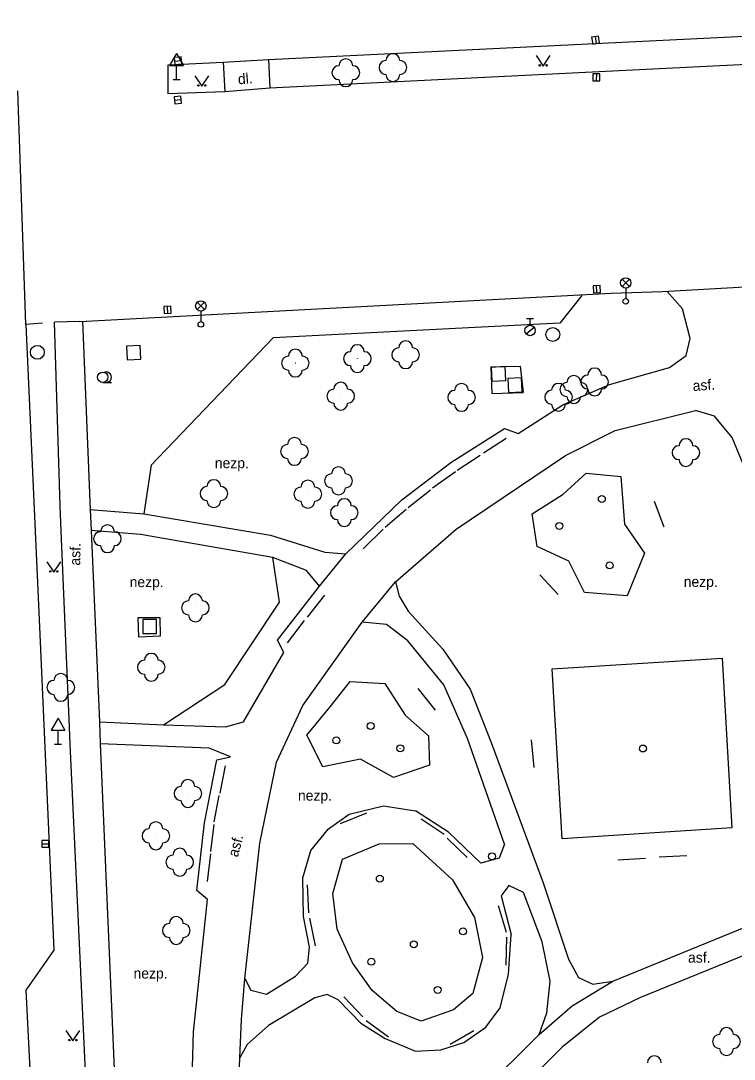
# Model space of a CAD drawing. Extents: x -737812 to -729375, y -1123000 to -1115500.
# Drawn here: x -736374.5 to -736323.1, y -1118592.6 to -1118517.8 of the extents above; entities that cross this region are included whole.
import ezdxf

# ---------------------------------------------------------------- set-up
doc = ezdxf.new("R2010")
doc.units = 0
for name, color, linetype in [('Doplněk polohopisu', 7, 'Continuous'), ('Doplňkové značky', 7, 'Continuous'), ('Hranice - ploty_ zdi', 7, 'Continuous'), ('Komunikace', 7, 'Continuous'), ('Pomocné popisy', 7, 'Continuous'), ('Povr_ zn_ inž_ sítí - el_', 7, 'Continuous'), ('Povr_ zn_ inž_ sítí - kan_', 7, 'Continuous'), ('Povr_ zn_ inž_ sítí - ner_', 7, 'Continuous'), ('Povr_ zn_ inž_ sítí - tep_', 7, 'Continuous'), ('Povr_ zn_ inž_ sítí - vod_', 7, 'Continuous'), ('Zeleň', 7, 'Continuous'), ('Značky druhů pozemků', 7, 'Continuous')]:
    doc.layers.add(name, color=color, linetype=linetype)

msp = doc.modelspace()

# ---------------------------------------------------------------- linework, layer by layer
at = {"layer": 'Doplněk polohopisu'}
for points in [[(-736359.92, -1118520.83), (-736359.78, -1118522.95)], [(-736356.65, -1118520.64), (-736356.55, -1118522.7)], [(-736358.45, -1118568.33), (-736355.53, -1118563.35), (-736355.99, -1118562.45), (-736352.97, -1118558.58), (-736351.06, -1118556.25), (-736347.04, -1118552.35), (-736343.5, -1118549.67), (-736339.63, -1118547.2), (-736338.66, -1118547.56), (-736335.44, -1118545.5), (-736332.08, -1118544.03), (-736327.74, -1118542.82), (-736326.54, -1118541.95), (-736326.26, -1118540.73), (-736326.81, -1118538.58), (-736327.91, -1118537.33)], [(-736369.73, -1118595.59), (-736370.93, -1118569.96), (-736371.02, -1118568.15), (-736371.59, -1118554.61), (-736371.65, -1118552.78), (-736372.06, -1118539.56)], [(-736370.06, -1118539.49), (-736369.49, -1118553.05)], [(-736340.62, -1118542.78), (-736338.5, -1118542.71)], [(-736340.62, -1118542.78), (-736340.56, -1118544.7)], [(-736338.5, -1118542.71), (-736338.29, -1118544.62)], [(-736340.56, -1118544.7), (-736338.29, -1118544.62)], [(-736318.79, -1118545.12), (-736319.69, -1118545.61), (-736320.39, -1118546.92), (-736320.6, -1118548.4), (-736320.26, -1118550.36), (-736318.12, -1118554.88), (-736315.29, -1118558.98), (-736312.53, -1118562.82), (-736310.63, -1118567.84), (-736310.13, -1118571.68), (-736310.97, -1118576.09), (-736311.8, -1118577.76), (-736314.09, -1118580.57), (-736317.59, -1118582.95), (-736321.45, -1118584.78), (-736329.83, -1118588.21), (-736332.8, -1118589.62), (-736335.48, -1118591.78), (-736339.12, -1118595.4), (-736342.29, -1118598.71), (-736343.39, -1118600.34), (-736343.43, -1118602.3), (-736342.08, -1118603.48)], [(-736358.34, -1118586.82), (-736357.26, -1118577.07), (-736356.07, -1118571.25), (-736354.17, -1118567.16), (-736349.9, -1118561.15), (-736347.49, -1118558.26), (-736343.11, -1118554.46), (-736335.24, -1118549.16), (-736331.67, -1118547.35), (-736325.87, -1118545.92)], [(-736349.11, -1118600.72), (-736347.65, -1118600.6), (-736345.51, -1118599.2), (-736337.13, -1118590.86), (-736334.77, -1118588.81), (-736331.83, -1118587.01), (-736322.24, -1118583.11), (-736316.49, -1118580.1), (-736313.94, -1118577.72), (-736312.71, -1118575.42), (-736312, -1118572.22), (-736312.37, -1118568.42), (-736313.56, -1118564.85), (-736315.34, -1118561.86), (-736318.49, -1118557.79), (-736320.96, -1118553.43), (-736322.26, -1118550.19), (-736323.24, -1118547.87), (-736324.5, -1118546.33), (-736325.87, -1118545.92)], [(-736330.8, -1118559.26), (-736333.87, -1118559.03), (-736335.01, -1118556.77), (-736337.29, -1118555.72), (-736337.64, -1118553.35), (-736335.4, -1118551.93), (-736333.76, -1118550.42), (-736331.26, -1118550.66), (-736331, -1118554.09), (-736329.55, -1118556.18), (-736330.8, -1118559.26)], [(-736369.49, -1118553.05), (-736369.42, -1118554.56), (-736368.83, -1118568.33), (-736368.77, -1118569.93), (-736367.64, -1118596.12), (-736367.02, -1118597.17), (-736365.85, -1118597.58), (-736364.16, -1118597.48), (-736362.86, -1118596.85), (-736362.2, -1118595.76), (-736362.05, -1118590.67), (-736361.03, -1118581.13)], [(-736369.49, -1118553.05), (-736365.62, -1118553.36), (-736356.49, -1118554.9), (-736352.58, -1118556.13), (-736351.06, -1118556.25)], [(-736352.97, -1118558.58), (-736353.9, -1118557.43), (-736356.34, -1118556.5), (-736365.87, -1118554.84), (-736369.42, -1118554.56)], [(-736347.49, -1118558.26), (-736347.22, -1118559.29), (-736346.57, -1118560.36), (-736344.07, -1118563.11), (-736342.11, -1118565.98), (-736340.6, -1118569.83), (-736336.86, -1118579.95), (-736335.02, -1118585.43), (-736334.31, -1118586.76), (-736333.28, -1118587.24), (-736331.83, -1118587.01)], [(-736364.48, -1118560.82), (-736364.44, -1118562.17), (-736365.98, -1118562.23), (-736366.04, -1118560.83), (-736364.48, -1118560.82)], [(-736339.64, -1118577.16), (-736342.3, -1118569.53), (-736344, -1118565.68), (-736346.61, -1118562.5), (-736348.14, -1118561.33), (-736349.9, -1118561.15)], [(-736323.25, -1118575.98), (-736335.48, -1118576.76), (-736336.21, -1118564.53), (-736323.96, -1118563.75), (-736323.25, -1118575.98)], [(-736347.63, -1118572.35), (-736350.02, -1118571.02), (-736352.73, -1118571.58), (-736353.89, -1118569.29), (-736352.2, -1118567.25), (-736350.75, -1118565.43), (-736348.27, -1118565.57), (-736346.79, -1118567.85), (-736345.11, -1118569.34), (-736345.03, -1118571.46), (-736347.63, -1118572.35)], [(-736368.83, -1118568.33), (-736364.21, -1118568.55), (-736359.74, -1118568.69), (-736358.45, -1118568.33)], [(-736359.38, -1118570.87), (-736360.93, -1118570.23), (-736368.77, -1118569.93)], [(-736361.03, -1118581.13), (-736361.8, -1118580.5), (-736361.25, -1118575.62), (-736360.36, -1118571.09), (-736359.38, -1118570.87)], [(-736354.13, -1118582.36), (-736354.17, -1118579.57), (-736353.59, -1118577.6), (-736352.32, -1118576.04), (-736350.83, -1118574.99), (-736348.35, -1118574.4), (-736346.06, -1118574.76)], [(-736341.33, -1118578.52), (-736343.67, -1118576.29), (-736346.06, -1118574.76)], [(-736351.7, -1118583.28), (-736352.01, -1118580.71), (-736351.32, -1118578.23), (-736348.67, -1118577.13), (-736346.24, -1118577.1), (-736343.38, -1118579.72), (-736341.79, -1118582.44), (-736341.23, -1118585.32), (-736341.93, -1118587.91), (-736343.31, -1118589.08), (-736345.65, -1118589.9), (-736347.39, -1118589.2), (-736349.18, -1118587.69), (-736350.58, -1118585.7), (-736351.7, -1118583.28)], [(-736339.64, -1118577.16), (-736340.03, -1118578.17), (-736341.33, -1118578.52)], [(-736338.26, -1118580.63), (-736339.32, -1118580.14), (-736339.88, -1118580.88), (-736339.16, -1118583.67)], [(-736337.13, -1118590.86), (-736336.59, -1118589.3), (-736336.35, -1118587.01), (-736336.92, -1118584.2), (-736338.26, -1118580.63)], [(-736353.68, -1118584.57), (-736354.13, -1118582.36)], [(-736351.62, -1118588.36), (-736349.98, -1118590.05), (-736348.24, -1118591.16), (-736346.05, -1118592.07), (-736344.23, -1118591.96), (-736342.57, -1118591.45), (-736340.97, -1118590.33), (-736339.96, -1118588.94), (-736339.34, -1118586.51), (-736339.16, -1118583.67)], [(-736358.34, -1118586.82), (-736357.92, -1118587.68), (-736356.79, -1118587.97), (-736354.69, -1118586.65), (-736353.8, -1118585.72), (-736353.68, -1118584.57)], [(-736349.11, -1118600.72), (-736357.24, -1118597.43), (-736358.32, -1118596.46), (-736358.78, -1118594.43), (-736358.71, -1118592.55), (-736358.58, -1118589.78), (-736358.34, -1118586.82)], [(-736351.62, -1118588.36), (-736352.42, -1118587.99), (-736353.31, -1118588.23), (-736356.64, -1118590.22), (-736358.18, -1118591.59), (-736358.71, -1118592.55)]]:
    msp.add_lwpolyline(points, dxfattribs=at)
at = {"layer": 'Doplňkové značky'}
for p, q in [((-736363.27, -1118520.204), (-736363.77, -1118521.07)), ((-736363.27, -1118520.204), (-736362.77, -1118521.07)), ((-736363.77, -1118521.07), (-736362.77, -1118521.07)), ((-736363.27, -1118522.07), (-736363.27, -1118521.07)), ((-736363.52, -1118522.07), (-736363.02, -1118522.07)), ((-736371.81, -1118568.074), (-736372.31, -1118568.94)), ((-736371.81, -1118568.074), (-736371.31, -1118568.94)), ((-736372.31, -1118568.94), (-736371.31, -1118568.94)), ((-736371.81, -1118569.94), (-736371.81, -1118568.94)), ((-736372.06, -1118569.94), (-736371.56, -1118569.94))]:
    msp.add_line(p, q, dxfattribs=at)
for centre, radius in [((-736332.62, -1118552.29), 0.25), ((-736332.62, -1118552.29), 0.0005), ((-736335.691, -1118554.23), 0.25), ((-736335.691, -1118554.23), 0.0005), ((-736332.061, -1118557.07), 0.25), ((-736332.061, -1118557.07), 0.0005), ((-736349.28, -1118568.64), 0.25), ((-736349.28, -1118568.64), 0.0005), ((-736351.75, -1118569.68), 0.25), ((-736351.75, -1118569.68), 0.0005), ((-736347.15, -1118570.25), 0.25), ((-736347.15, -1118570.25), 0.0005), ((-736329.66, -1118570.26), 0.25), ((-736329.66, -1118570.26), 0.0005), ((-736340.541, -1118578.03), 0.25), ((-736340.541, -1118578.03), 0.0005), ((-736348.62, -1118579.63), 0.25), ((-736348.62, -1118579.63), 0.0005), ((-736342.62, -1118583.44), 0.25), ((-736342.62, -1118583.44), 0.0005), ((-736346.171, -1118584.37), 0.25), ((-736346.171, -1118584.37), 0.0005), ((-736349.231, -1118585.62), 0.25), ((-736349.231, -1118585.62), 0.0005), ((-736344.461, -1118587.65), 0.25), ((-736344.461, -1118587.65), 0.0005)]:
    msp.add_circle(centre, radius, dxfattribs=at)
at = {"layer": 'Hranice - ploty_ zdi'}
for points in [[(-736374.12, -1118539.73), (-736374.71, -1118522.89)], [(-736339.52, -1118547.94), (-736341.16, -1118548.99)], [(-736343.04, -1118550.22), (-736341.38, -1118549.12)], [(-736343.16, -1118550.33), (-736344.82, -1118551.52)], [(-736346.58, -1118552.9), (-736344.98, -1118551.64)], [(-736348.23, -1118554.32), (-736346.73, -1118553.03)], [(-736328.84, -1118552.44), (-736328.16, -1118554.3)], [(-736349.81, -1118555.88), (-736348.38, -1118554.47)], [(-736337.1, -1118557.74), (-736335.77, -1118559.17)], [(-736352.62, -1118559.21), (-736353.85, -1118560.79)], [(-736355.28, -1118562.64), (-736354.06, -1118561.05)], [(-736345.88, -1118565.95), (-736344.63, -1118567.51)], [(-736337.51, -1118571.62), (-736337.69, -1118569.64)], [(-736359.76, -1118571.52), (-736360.15, -1118573.48)], [(-736360.56, -1118575.54), (-736360.2, -1118573.65)], [(-736349.59, -1118574.92), (-736351.47, -1118575.68)], [(-736345.64, -1118575.33), (-736343.98, -1118576.44)], [(-736360.79, -1118577.68), (-736360.56, -1118575.73)], [(-736342.32, -1118578.12), (-736343.77, -1118576.71)], [(-736361.05, -1118579.85), (-736360.81, -1118577.86)], [(-736331.47, -1118578.29), (-736329.47, -1118578.17)], [(-736326.5, -1118577.99), (-736328.48, -1118578.1)], [(-736353.86, -1118580.09), (-736353.75, -1118582.1)], [(-736340.09, -1118581.58), (-736339.52, -1118583.49)], [(-736353.25, -1118584.47), (-736353.66, -1118582.49)], [(-736339.52, -1118585.87), (-736339.47, -1118583.86)], [(-736351.22, -1118588.15), (-736349.84, -1118589.6)], [(-736347.99, -1118591.06), (-736349.61, -1118589.88)], [(-736343.56, -1118591.56), (-736341.84, -1118590.58)]]:
    msp.add_lwpolyline(points, dxfattribs=at)
at = {"layer": 'Komunikace'}
for p, q in [((-736328.26, -1118537.35), (-736322.31, -1118537)), ((-736372.92, -1118539.62), (-736374.12, -1118539.73)), ((-736370.24, -1118539.5), (-736372.06, -1118539.56)), ((-736374.12, -1118539.73), (-736373.12, -1118562.04)), ((-736373.12, -1118562.04), (-736372.12, -1118584.8)), ((-736372.12, -1118584.8), (-736374.13, -1118587.67)), ((-736374.13, -1118587.67), (-736373.64, -1118597.62))]:
    msp.add_line(p, q, dxfattribs=at)
for points in [[(-736356.65, -1118520.64), (-736299.79, -1118517.84)], [(-736300.86, -1118519.93), (-736356.55, -1118522.7)], [(-736363.88, -1118521.01), (-736359.92, -1118520.83)], [(-736363.87, -1118523.11), (-736363.88, -1118521.01)], [(-736359.92, -1118520.83), (-736356.65, -1118520.64)], [(-736359.78, -1118522.95), (-736363.87, -1118523.11)], [(-736356.55, -1118522.7), (-736359.78, -1118522.95)], [(-736370.24, -1118539.5), (-736331.96, -1118537.47)], [(-736331.96, -1118537.47), (-736328.26, -1118537.35)]]:
    msp.add_lwpolyline(points, dxfattribs=at)
at = {"layer": 'Povr_ zn_ inž_ sítí - el_'}
for p, q in [((-736331.164, -1118536.988), (-736330.636, -1118536.46)), ((-736330.628, -1118536.985), (-736331.156, -1118536.456)), ((-736330.9, -1118537.1), (-736330.9, -1118537.85)), ((-736361.784, -1118538.648), (-736361.256, -1118538.12)), ((-736361.248, -1118538.645), (-736361.776, -1118538.116)), ((-736361.52, -1118538.76), (-736361.52, -1118539.51))]:
    msp.add_line(p, q, dxfattribs=at)
for centre, radius in [((-736330.9, -1118536.725), 0.375), ((-736361.52, -1118538.385), 0.375), ((-736330.9, -1118538.05), 0.2), ((-736361.52, -1118539.71), 0.2)]:
    msp.add_circle(centre, radius, dxfattribs=at)
at = {"layer": 'Povr_ zn_ inž_ sítí - kan_'}
for p, q in [((-736333.107, -1118518.983), (-736333.033, -1118519.477)), ((-736363.419, -1118520.743), (-736362.922, -1118520.698)), ((-736333.016, -1118521.67), (-736333.024, -1118522.17)), ((-736363.429, -1118523.563), (-736362.932, -1118523.518)), ((-736332.978, -1118537.42), (-736333.002, -1118536.92)), ((-736363.906, -1118538.92), (-736363.934, -1118538.42)), ((-736372.98, -1118577.13), (-736372.48, -1118577.13))]:
    msp.add_line(p, q, dxfattribs=at)
for points in [[(-736333.355, -1118519.02), (-736333.281, -1118519.515), (-736332.785, -1118519.441), (-736332.859, -1118518.946)], [(-736363.396, -1118520.994), (-736362.898, -1118520.947), (-736362.945, -1118520.448), (-736363.443, -1118520.495)], [(-736333.267, -1118521.666), (-736333.275, -1118522.167), (-736332.773, -1118522.174), (-736332.766, -1118521.674)], [(-736363.406, -1118523.814), (-736362.908, -1118523.767), (-736362.955, -1118523.268), (-736363.453, -1118523.315)], [(-736332.727, -1118537.408), (-736332.751, -1118536.908), (-736333.252, -1118536.932), (-736333.228, -1118537.432)], [(-736363.656, -1118538.906), (-736363.683, -1118538.406), (-736364.184, -1118538.433), (-736364.157, -1118538.933)], [(-736372.98, -1118577.381), (-736372.48, -1118577.381), (-736372.48, -1118576.88), (-736372.98, -1118576.88)]]:
    msp.add_lwpolyline(points, close=True, dxfattribs=at)
for centre in [(-736336.16, -1118540.44), (-736373.3, -1118541.72)]:
    msp.add_circle(centre, 0.5, dxfattribs=at)
at = {"layer": 'Povr_ zn_ inž_ sítí - ner_'}
for p, q in [((-736364.71, -1118560.97), (-736365.71, -1118560.97)), ((-736365.71, -1118560.97), (-736365.71, -1118561.97)), ((-736364.71, -1118561.97), (-736364.71, -1118560.97)), ((-736365.71, -1118561.97), (-736364.71, -1118561.97))]:
    msp.add_line(p, q, dxfattribs=at)
at = {"layer": 'Povr_ zn_ inž_ sítí - tep_'}
for p, q in [((-736339.596, -1118542.755), (-736340.595, -1118542.806)), ((-736340.595, -1118542.806), (-736340.544, -1118543.805)), ((-736339.545, -1118543.754), (-736339.596, -1118542.755)), ((-736340.544, -1118543.805), (-736339.545, -1118543.754)), ((-736338.406, -1118543.565), (-736339.405, -1118543.616)), ((-736339.405, -1118543.616), (-736339.354, -1118544.615)), ((-736338.355, -1118544.564), (-736338.406, -1118543.565)), ((-736339.354, -1118544.615), (-736338.355, -1118544.564))]:
    msp.add_line(p, q, dxfattribs=at)
at = {"layer": 'Povr_ zn_ inž_ sítí - vod_'}
for p, q in [((-736338.04, -1118539.275), (-736337.54, -1118539.275)), ((-736337.79, -1118539.775), (-736337.79, -1118539.275)), ((-736338.084, -1118540.381), (-736337.494, -1118539.918)), ((-736365.886, -1118541.225), (-736366.885, -1118541.276)), ((-736366.885, -1118541.276), (-736366.834, -1118542.275)), ((-736365.835, -1118542.224), (-736365.886, -1118541.225)), ((-736366.834, -1118542.275), (-736365.835, -1118542.224))]:
    msp.add_line(p, q, dxfattribs=at)
msp.add_circle((-736337.79, -1118540.15), 0.375, dxfattribs=at)
at = {"layer": 'Zeleň'}
for points in [[(-736334.07, -1118537.64), (-736335.65, -1118539.63), (-736356.3, -1118540.69), (-736365.1, -1118549.84), (-736365.62, -1118553.36)], [(-736364.21, -1118568.55), (-736359.8, -1118565.66), (-736355.85, -1118559.71), (-736356.34, -1118556.5)]]:
    msp.add_lwpolyline(points, dxfattribs=at)
for centre in [(-736351.07, -1118521.58), (-736347.68, -1118521.21), (-736346.76, -1118541.9), (-736354.71, -1118542.5), (-736350.24, -1118542.18), (-736333.14, -1118543.86), (-736351.44, -1118544.88), (-736334.64, -1118544.4), (-736342.73, -1118544.97), (-736335.74, -1118544.96), (-736354.77, -1118548.86), (-736326.56, -1118548.95), (-736351.6, -1118550.98), (-736360.58, -1118551.9), (-736353.81, -1118551.94), (-736351.18, -1118553.27), (-736368.25, -1118555.15), (-736361.91, -1118560.13), (-736365.09, -1118564.41), (-736371.61, -1118565.86), (-736362.45, -1118573.5), (-736364.76, -1118576.55), (-736363.04, -1118578.45), (-736363.29, -1118583.37), (-736323.64, -1118591.37)]:
    msp.add_circle(centre, 0.0005, dxfattribs=at)
for centre, start, end in [((-736347.68, -1118520.71), 360, 179.99999), ((-736351.07, -1118521.08), 360, 179.99999), ((-736348.18, -1118521.21), 89.99999, 269.99999), ((-736347.18, -1118521.21), 270, 89.99999), ((-736351.57, -1118521.58), 89.99999, 269.99999), ((-736350.57, -1118521.58), 270, 89.99999), ((-736347.68, -1118521.71), 179.99999, 359.99999), ((-736351.07, -1118522.08), 179.99999, 359.99999), ((-736350.24, -1118541.68), 0, 179.99999), ((-736346.76, -1118541.4), 0, 179.99999), ((-736354.71, -1118542), 0, 179.99999), ((-736350.74, -1118542.18), 89.99999, 269.99999), ((-736349.74, -1118542.18), 270, 89.99999), ((-736347.26, -1118541.9), 89.99999, 269.99999), ((-736346.26, -1118541.9), 270, 89.99999), ((-736355.21, -1118542.5), 89.99999, 269.99999), ((-736354.21, -1118542.5), 270, 89.99999), ((-736350.24, -1118542.68), 179.99999, 359.99999), ((-736346.76, -1118542.4), 179.99999, 359.99999), ((-736354.71, -1118543), 179.99999, 359.99999), ((-736334.64, -1118543.9), 0, 179.99999), ((-736333.64, -1118543.86), 89.99999, 269.99999), ((-736333.14, -1118543.36), 0, 179.99999), ((-736332.64, -1118543.86), 270, 89.99999), ((-736351.44, -1118544.38), 0, 179.99999), ((-736342.73, -1118544.47), 0, 179.99999), ((-736335.74, -1118544.46), 0, 179.99999), ((-736335.14, -1118544.4), 89.99999, 269.99999), ((-736334.14, -1118544.4), 270, 89.99999), ((-736351.94, -1118544.88), 89.99999, 269.99999), ((-736350.94, -1118544.88), 270, 89.99999), ((-736343.23, -1118544.97), 89.99999, 269.99999), ((-736342.23, -1118544.97), 270, 89.99999), ((-736336.24, -1118544.96), 89.99999, 269.99999), ((-736335.24, -1118544.96), 270, 89.99999), ((-736334.64, -1118544.9), 179.99999, 359.99999), ((-736333.14, -1118544.36), 179.99999, 359.99999), ((-736351.44, -1118545.38), 179.99999, 359.99999), ((-736342.73, -1118545.47), 179.99999, 359.99999), ((-736335.74, -1118545.46), 179.99999, 359.99999), ((-736354.77, -1118548.36), 0, 179.99999), ((-736355.27, -1118548.86), 89.99999, 269.99999), ((-736354.27, -1118548.86), 270, 89.99999), ((-736327.06, -1118548.95), 89.99999, 269.99999), ((-736326.56, -1118548.45), 0, 179.99999), ((-736326.06, -1118548.95), 270, 89.99999), ((-736354.77, -1118549.36), 179.99999, 359.99999), ((-736351.6, -1118550.48), 0, 179.99999), ((-736326.56, -1118549.45), 179.99999, 359.99999), ((-736360.58, -1118551.4), 0, 179.99999), ((-736352.1, -1118550.98), 89.99999, 269.99999), ((-736351.1, -1118550.98), 270, 89.99999), ((-736361.08, -1118551.9), 89.99999, 269.99999), ((-736360.08, -1118551.9), 270, 89.99999), ((-736354.31, -1118551.94), 89.99999, 269.99999), ((-736353.81, -1118551.44), 0, 179.99999), ((-736353.31, -1118551.94), 270, 89.99999), ((-736351.6, -1118551.48), 179.99999, 359.99999), ((-736360.58, -1118552.4), 179.99999, 359.99999), ((-736351.18, -1118552.77), 0, 179.99999), ((-736353.81, -1118552.44), 179.99999, 359.99999), ((-736351.68, -1118553.27), 89.99999, 269.99999), ((-736350.68, -1118553.27), 270, 89.99999), ((-736351.18, -1118553.77), 179.99999, 359.99999), ((-736368.75, -1118555.15), 89.99999, 269.99999), ((-736368.25, -1118554.65), 0, 179.99999), ((-736367.75, -1118555.15), 270, 89.99999), ((-736368.25, -1118555.65), 179.99999, 359.99999), ((-736361.91, -1118559.63), 0, 179.99999), ((-736362.41, -1118560.13), 89.99999, 269.99999), ((-736361.41, -1118560.13), 270, 89.99999), ((-736361.91, -1118560.63), 179.99999, 359.99999), ((-736365.09, -1118563.91), 0, 179.99999), ((-736365.59, -1118564.41), 89.99999, 269.99999), ((-736364.59, -1118564.41), 270, 89.99999), ((-736371.61, -1118565.36), 360, 179.99999), ((-736365.09, -1118564.91), 179.99999, 359.99999), ((-736372.11, -1118565.86), 89.99999, 269.99999), ((-736371.11, -1118565.86), 270, 89.99999), ((-736371.61, -1118566.36), 179.99999, 359.99999), ((-736362.45, -1118573), 0, 179.99999), ((-736362.95, -1118573.5), 89.99999, 269.99999), ((-736361.95, -1118573.5), 270, 89.99999), ((-736362.45, -1118574), 179.99999, 359.99999), ((-736364.76, -1118576.05), 0, 179.99999), ((-736365.26, -1118576.55), 89.99999, 269.99999), ((-736364.26, -1118576.55), 270, 89.99999), ((-736364.76, -1118577.05), 179.99999, 359.99999), ((-736363.04, -1118577.95), 0, 179.99999), ((-736363.54, -1118578.45), 89.99999, 269.99999), ((-736362.54, -1118578.45), 270, 89.99999), ((-736363.04, -1118578.95), 179.99999, 359.99999), ((-736363.79, -1118583.37), 89.99999, 269.99999), ((-736363.29, -1118582.87), 0, 179.99999), ((-736362.79, -1118583.37), 270, 89.99999), ((-736363.29, -1118583.87), 179.99999, 359.99999), ((-736323.64, -1118590.87), 0, 179.99999), ((-736324.14, -1118591.37), 89.99999, 269.99999), ((-736323.14, -1118591.37), 270, 89.99999), ((-736323.64, -1118591.87), 179.99999, 359.99999), ((-736328.84, -1118592.9), 0, 179.99999)]:
    msp.add_arc(centre, 0.5, start, end, dxfattribs=at)
at = {"layer": 'Značky druhů pozemků'}
msp.add_line((-736368.59, -1118543.895), (-736367.965, -1118543.895), dxfattribs=at)
for points in [[(-736337.35, -1118520.35), (-736336.85, -1118521.1), (-736336.35, -1118520.35)], [(-736361.95, -1118521.8), (-736361.45, -1118522.55), (-736360.95, -1118521.8)], [(-736372.62, -1118556.81), (-736372.12, -1118557.56), (-736371.62, -1118556.81)], [(-736371.24, -1118590.57), (-736370.74, -1118591.32), (-736370.24, -1118590.57)]]:
    msp.add_lwpolyline(points, dxfattribs=at)
for centre, radius in [((-736337.1, -1118521.05), 0.05), ((-736336.6, -1118521.05), 0.05), ((-736361.7, -1118522.5), 0.05), ((-736361.2, -1118522.5), 0.05), ((-736368.589, -1118543.519), 0.375), ((-736372.37, -1118557.51), 0.05), ((-736371.87, -1118557.51), 0.05), ((-736370.99, -1118591.27), 0.05), ((-736370.49, -1118591.27), 0.05)]:
    msp.add_circle(centre, radius, dxfattribs=at)
msp.add_arc((-736368.339, -1118543.519), 0.375, 249.49437, 109.04743, dxfattribs=at)

# ---------------------------------------------------------------- texts
at = {"layer": 'Pomocné popisy'}
for s, rotation, p in [('dl.', 4.42583, (-736358.82, -1118522.42)), ('asf.', 4.04585, (-736326.05, -1118544.51)), ('asf.', 88.56591, (-736370.22, -1118557.09)), ('asf.', 75.03018, (-736358.86, -1118578.13))]:
    msp.add_text(s, height=0.75, rotation=rotation, dxfattribs=at).set_placement(p)
for s, p in [('nezp.', (-736360.51, -1118550.07)), ('nezp.', (-736366.65, -1118558.64)), ('nezp.', (-736326.72, -1118558.62)), ('nezp.', (-736354.52, -1118574.02)), ('asf.', (-736326.41, -1118585.69)), ('nezp.', (-736366.37, -1118586.83))]:
    msp.add_text(s, height=0.75, dxfattribs=at).set_placement(p)

doc.saveas('drawing.dxf')
